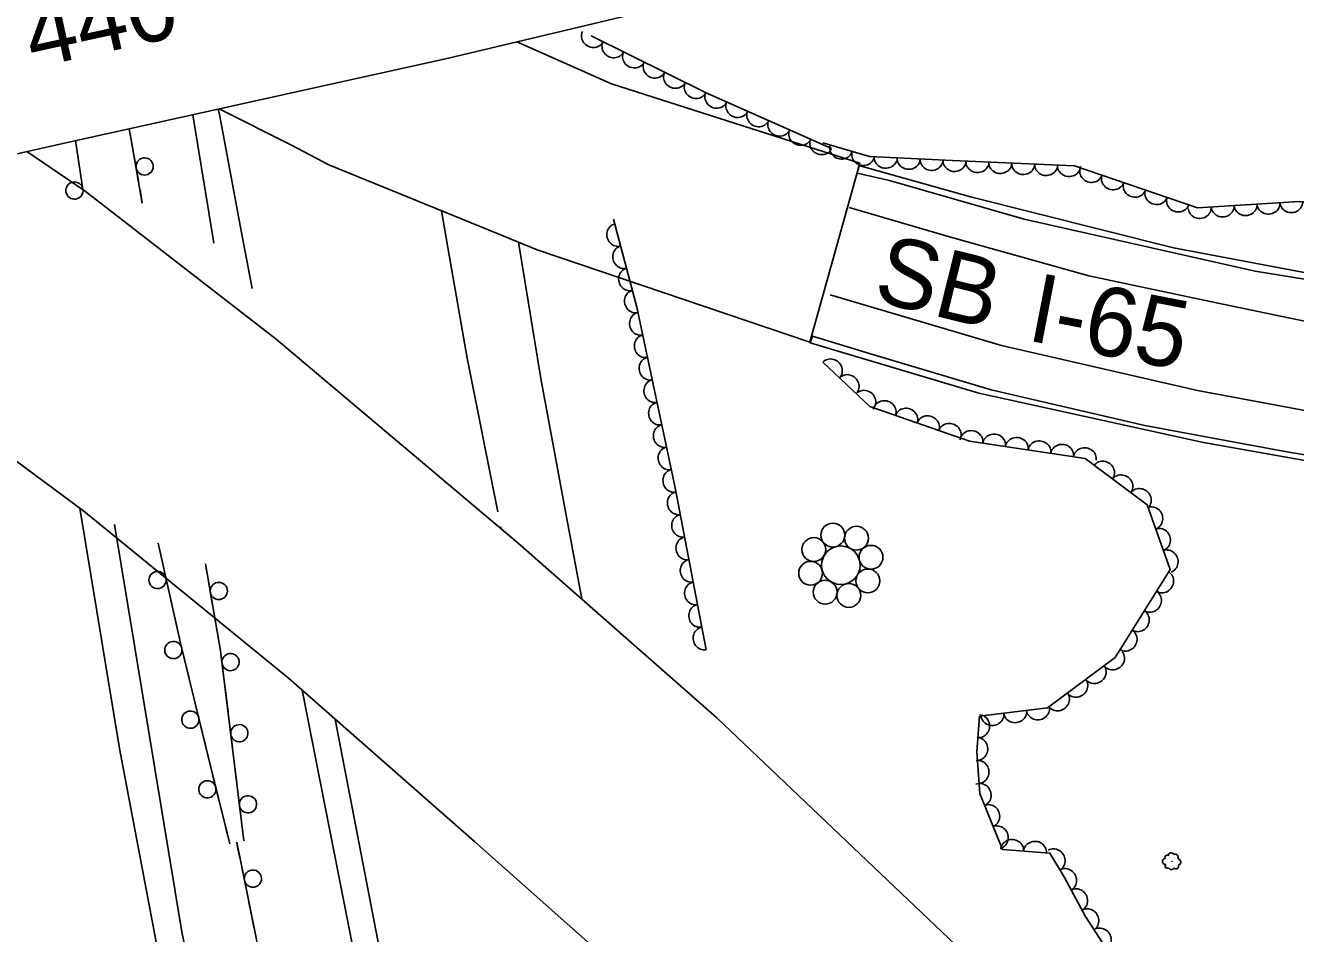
# Model space of a CAD drawing. Extents: x 1722896 to 1754269, y 648279 to 666297.
# Drawn here: x 1740178.3 to 1740399.8, y 649648.6 to 649807.1 of the extents above; entities that cross this region are included whole.
import ezdxf

# ---------------------------------------------------------------- set-up
doc = ezdxf.new("R2010")
doc.units = 0
for name, color, linetype in [('DESIGN - CENTERLINE - Proposed', 7, 'Continuous'), ('DESIGN - SCRATCH - User 1', 7, 'Continuous'), ('DESIGN - SHEET - Linework', 7, 'Continuous'), ('SURVEY - CENTERLINE - Preliminary Text', 7, 'Continuous'), ('SURVEY - DTM - Breaklines', 7, 'Continuous'), ('SURVEY - VEGETATION - Features with Text', 7, 'Continuous')]:
    doc.layers.add(name, color=color, linetype=linetype)

msp = doc.modelspace()

# ---------------------------------------------------------------- linework, layer by layer
at = {"layer": 'DESIGN - CENTERLINE - Proposed'}
for points in [[(1740311.18, 649815.48), (1740252.11, 649801.34), (1740185.9, 649786.7), (1740134.66, 649775.2), (1740065.62, 649761.68), (1739993.29, 649749.93), (1739934.52, 649740.92), (1739871.95, 649732.07), (1739796.35, 649722.13), (1739725.58, 649714.48), (1739720.83, 649758.39), (1739765.45, 649763.24), (1739825.93, 649769.9), (1739896.26, 649779.88), (1739955.57, 649788.74), (1740012.93, 649798.24), (1740086.18, 649811.56)], [(1740264.02, 649804.19), (1740280.52, 649796.88), (1740316.33, 649785.43)], [(1740260.76, 649770.68), (1740231.21, 649782.77), (1740224.72, 649786.15), (1740212.11, 649792.5)], [(1740178.58, 649785.06), (1740188.76, 649778.12), (1740222.06, 649752.31), (1740264.26, 649716.76), (1740298.89, 649686.26), (1740340.51, 649646.67), (1740376.55, 649609.38), (1740387.78, 649596.11)], [(1740316.33, 649785.43), (1740323.81, 649783.04), (1740315.11, 649751.8), (1740267.53, 649767.91), (1740260.76, 649770.68)], [(1740387.78, 649596.11), (1740356.3, 649567.27), (1740333.21, 649591.31), (1740306.67, 649618.26), (1740282.06, 649642.1), (1740256.61, 649664.67), (1740224.14, 649693.22), (1740188.53, 649722.33), (1740159.23, 649744.01), (1740134.27, 649762.98), (1740124.99, 649769.1)]]:
    msp.add_lwpolyline(points, dxfattribs=at)
at = {"layer": 'DESIGN - SCRATCH - User 1'}
msp.add_line((1740225.19, 649615.06), (1740215.16, 649664.57), dxfattribs=at)
for points in [[(1740196.76, 649787.13), (1740196.43, 649789.03)], [(1740196.54, 649788.38), (1740196.43, 649789.03)], [(1740196.95, 649786.06), (1740196.76, 649787.13), (1740196.54, 649788.38)], [(1740187.05, 649786.96), (1740187.4, 649784.64)], [(1740187.05, 649786.96), (1740187.4, 649784.64)], [(1740198.7, 649776.06), (1740196.76, 649787.13)], [(1740187.4, 649784.64), (1740188.35, 649778.43)], [(1740187.4, 649784.64), (1740187.76, 649782.32)], [(1740198.02, 649779.95), (1740197.23, 649784.48)], [(1740188, 649780.74), (1740188.35, 649778.43)], [(1740323.63, 649782.64), (1740343.12, 649777.18), (1740378.52, 649768.26), (1740410.26, 649762.25), (1740444.09, 649757.14), (1740479.72, 649753.8), (1740503.89, 649753.55), (1740530.54, 649753.7), (1740530.93, 649752.23), (1740502.43, 649752.02), (1740465.44, 649753.81), (1740429.69, 649758.2), (1740392.78, 649764.22), (1740352.49, 649773.25), (1740328.98, 649779.99), (1740323.37, 649781.31), (1740323.63, 649782.64)], [(1740198.7, 649776.06), (1740198.3, 649778.38)], [(1740315.59, 649752.88), (1740325.68, 649749.76), (1740346.73, 649743.5), (1740373.53, 649737.27), (1740398.26, 649732.68), (1740424.34, 649728.32), (1740449.87, 649724.99), (1740471.44, 649723.31), (1740493.31, 649722.3), (1740534.11, 649723.06), (1740533.8, 649721.31), (1740485.49, 649721.08), (1740450.47, 649723.43), (1740416.47, 649728.49), (1740383.77, 649734.3), (1740344.56, 649742.91), (1740315.15, 649751.71), (1740315.59, 649752.88)], [(1740201.46, 649716.72), (1740205.36, 649699.32), (1740210.07, 649680.01), (1740213.94, 649664.31)], [(1740201.46, 649716.72), (1740201.97, 649714.42)], [(1740202.32, 649712.86), (1740203.33, 649708.37)], [(1740216.39, 649664.81), (1740212.35, 649697.93), (1740209.69, 649713.14)], [(1740209.89, 649712), (1740209.69, 649713.14)], [(1740210.96, 649705.9), (1740210.17, 649710.43)], [(1740203.68, 649706.81), (1740204.19, 649704.52)], [(1740204.19, 649704.52), (1740204.71, 649702.22)], [(1740211.64, 649702.01), (1740211.23, 649704.32)], [(1740212.04, 649699.69), (1740211.64, 649702.01)], [(1740205.06, 649700.66), (1740205.36, 649699.32), (1740206.12, 649696.19)], [(1740212.88, 649693.55), (1740212.35, 649697.93), (1740212.31, 649698.11)], [(1740206.5, 649694.63), (1740207.06, 649692.35)], [(1740207.06, 649692.35), (1740207.61, 649690.07)], [(1740213.36, 649689.63), (1740213.08, 649691.96)], [(1740207.99, 649688.51), (1740209.08, 649684.05)], [(1740213.65, 649687.3), (1740213.36, 649689.63)], [(1740214.4, 649681.14), (1740213.84, 649685.71)], [(1740209.46, 649682.49), (1740210.02, 649680.21)], [(1740210.02, 649680.21), (1740210.07, 649680.01), (1740210.58, 649677.93)], [(1740214.87, 649677.22), (1740214.59, 649679.55)], [(1740215.16, 649674.89), (1740214.87, 649677.22)], [(1740210.96, 649676.37), (1740212.06, 649671.91)], [(1740215.91, 649668.73), (1740215.35, 649673.3)], [(1740212.45, 649670.35), (1740213.01, 649668.07)], [(1740213.01, 649668.07), (1740213.57, 649665.79)], [(1740216.39, 649664.81), (1740216.1, 649667.15)], [(1740215.26, 649664.07), (1740215.16, 649664.57)], [(1740215.73, 649661.76), (1740215.26, 649664.07)], [(1740216.96, 649655.69), (1740216.05, 649660.2)], [(1740217.75, 649651.82), (1740217.28, 649654.12)], [(1740218.21, 649649.51), (1740217.75, 649651.82)]]:
    msp.add_lwpolyline(points, dxfattribs=at)
for centre, start, end in [((1740199.1, 649782.46), 303.2041, 303.1942), ((1740186.86, 649778.26), 121.9136, 121.9037), ((1740201.36, 649710.31), 125.8866, 125.8768), ((1740212.04, 649708.4), 303.1647, 303.1548), ((1740204.11, 649698.09), 126.9677, 126.9579), ((1740214.09, 649695.99), 300.217, 300.2072), ((1740207.08, 649685.95), 126.9677, 126.9579), ((1740215.61, 649683.58), 300.217, 300.2072), ((1740210.05, 649673.8), 127.1157, 127.1059), ((1740217.12, 649671.18), 300.217, 300.2072), ((1740217.98, 649658.22), 304.7093, 304.6994)]:
    msp.add_arc(centre, 1.5, start, end, dxfattribs=at)
at = {"layer": 'SURVEY - CENTERLINE - Preliminary Text'}
for points in [[(1740212.19, 649791.22), (1740211.95, 649792.46)], [(1740207.75, 649790.04), (1740207.52, 649791.48)], [(1740211.18, 649769.1), (1740210.97, 649770.16), (1740207.75, 649790.04)], [(1740217.87, 649761.15), (1740215.93, 649771.21), (1740212.19, 649791.22)], [(1740250.87, 649774.72), (1740251.98, 649768.35)], [(1740321.95, 649775.28), (1740339.44, 649770.19), (1740363.76, 649763.38), (1740386.01, 649758.64), (1740404.76, 649754.78), (1740434.47, 649750.45), (1740455.14, 649748.08), (1740491.12, 649745.78), (1740531.46, 649746.01)], [(1740251.98, 649768.35), (1740255.34, 649748.99), (1740260.71, 649722.21)], [(1740272.45, 649722.56), (1740268.21, 649745.44), (1740264.28, 649769.24)], [(1740318.63, 649760.09), (1740348.51, 649751.23), (1740382.72, 649743.4), (1740410.14, 649738.25), (1740448.98, 649733.06), (1740471.51, 649731.03), (1740509.57, 649730.04), (1740533.88, 649730.54)], [(1740187.83, 649722.85), (1740194.73, 649680.9), (1740205.05, 649626.29), (1740214.27, 649580.43), (1740224.42, 649532.49), (1740236.23, 649477.89), (1740247.77, 649426.93), (1740262.45, 649364.36), (1740274.82, 649313.98), (1740288.16, 649261.78), (1740300.61, 649215.17), (1740311.61, 649175.68), (1740325.55, 649127.65), (1740337.26, 649089.52), (1740352.69, 649039.35), (1740367.75, 648991.88), (1740382.46, 648943.73), (1740399.15, 648891.7), (1740411.16, 648855.92), (1740433.2, 648793.9)], [(1740275.33, 649707.02), (1740272.45, 649722.56)], [(1740193.86, 649720.01), (1740205.61, 649648.91), (1740217.04, 649593.1), (1740228.85, 649536.63), (1740239.47, 649486.07), (1740249.91, 649440.48), (1740261.86, 649387.47), (1740273.62, 649339.62), (1740288.81, 649279.74), (1740302.67, 649225.82), (1740316.52, 649176.49), (1740332.07, 649123.4), (1740344.4, 649082.53), (1740362.32, 649025.24), (1740376.63, 648978.48), (1740390.66, 648935.16), (1740408.2, 648879.52), (1740429.43, 648818.21), (1740449.41, 648765.45)], [(1740261.24, 649719.58), (1740261.3, 649719.25)], [(1740472.06, 648793.29), (1740455.79, 648837.16), (1740438.9, 648886.7), (1740424.02, 648931.29), (1740409.99, 648973.45), (1740391.79, 649029.96), (1740376.12, 649082.81), (1740363.92, 649126.71), (1740350.6, 649175.1), (1740331.92, 649240.98), (1740320.55, 649283.83), (1740310, 649321.64), (1740299.71, 649362.24), (1740288.31, 649405.69), (1740276.02, 649455.49), (1740266.03, 649499.12), (1740257.55, 649540.9), (1740246.98, 649588.6), (1740236.24, 649642.12), (1740226.58, 649691.07)], [(1740490.55, 648754.95), (1740473.6, 648802.11), (1740456.7, 648850.61), (1740437.08, 648907.29), (1740421.28, 648953.9), (1740403.49, 649010.39), (1740390.61, 649052.65), (1740376.6, 649099.87), (1740362.44, 649149.07), (1740348.91, 649197.61), (1740334.91, 649247.94), (1740319.61, 649304.5), (1740307.54, 649349.76), (1740295.7, 649395.3), (1740284.12, 649442.47), (1740274.53, 649484.81), (1740264.15, 649531.34), (1740251.05, 649591.29), (1740241.7, 649637.49), (1740232.35, 649686)]]:
    msp.add_lwpolyline(points, dxfattribs=at)
at = {"layer": 'SURVEY - DTM - Breaklines'}
for centre, radius in [((1740319.11, 649718.15), 2.08), ((1740323.24, 649717.6), 2.08), ((1740315.79, 649715.62), 2.08), ((1740320.51, 649712.89), 3.36), ((1740325.77, 649714.28), 2.08), ((1740315.24, 649711.49), 2.08), ((1740325.21, 649710.15), 2.08), ((1740317.77, 649708.18), 2.08), ((1740321.9, 649707.62), 2.08)]:
    msp.add_circle(centre, radius, dxfattribs=at)
at = {"layer": 'SURVEY - VEGETATION - Features with Text'}
for points in [[(1740318.9, 649785.61), (1740297.12, 649795.25), (1740277, 649805.23)], [(1740534.11, 649753.21), (1740517.04, 649754.73), (1740484.78, 649757.17), (1740459.93, 649760.36), (1740434.88, 649771.04), (1740400.42, 649776.37), (1740382.71, 649775.25), (1740361.26, 649782.54), (1740339.96, 649783.47), (1740325.53, 649784.17), (1740317.37, 649786.57)], [(1740297, 649698.15), (1740291.64, 649726.39), (1740284.94, 649757.9), (1740280.85, 649773.29)], [(1740317.35, 649748.3), (1740325.59, 649740.6), (1740342.94, 649734.54), (1740363.1, 649731.49), (1740373.92, 649723.44), (1740377.95, 649712.14), (1740368.34, 649696.8), (1740356.54, 649688), (1740344.71, 649686.55), (1740344.21, 649680.33), (1740344.74, 649673.04), (1740348.69, 649663.31), (1740356.97, 649662.63), (1740359.5, 649658.4), (1740363.17, 649651.62), (1740374.53, 649634.06), (1740380.41, 649619.66), (1740386.38, 649607.9), (1740387.99, 649597.24)]]:
    msp.add_lwpolyline(points, dxfattribs=at)
msp.add_circle((1740378.24, 649661.23), 0.0176, dxfattribs=at)
for centre, radius, start, end in [((1740377.1, 649661.21), 0.505, 86.8522, 280.2719), ((1740377.37, 649661.96), 0.347, 46.8315, 225.5772), ((1740378.12, 649662.23), 0.506, 24.7154, 181.5043), ((1740378.78, 649661.91), 0.576, 333.7681, 111.2924), ((1740379.21, 649661.09), 0.572, 284.664, 80.5024), ((1740377.44, 649660.42), 0.384, 129.4709, 306.79), ((1740378.16, 649660.34), 0.544, 204.7579, 331.6036), ((1740378.99, 649660.32), 0.422, 214.9169, 29.9171)]:
    msp.add_arc(centre, radius, start, end, dxfattribs=at)
for centre, major_axis in [((1740277.25, 649805.11), (-1.79, 0.89)), ((1740280.83, 649803.33), (-1.79, 0.89)), ((1740284.42, 649801.55), (-1.79, 0.89)), ((1740288, 649799.78), (-1.79, 0.89)), ((1740291.58, 649798), (-1.79, 0.89)), ((1740295.17, 649796.22), (-1.79, 0.89)), ((1740298.78, 649794.52), (-1.83, 0.81)), ((1740302.44, 649792.9), (-1.83, 0.81)), ((1740306.1, 649791.28), (-1.83, 0.81)), ((1740309.76, 649789.66), (-1.83, 0.81)), ((1740313.42, 649788.04), (-1.83, 0.81)), ((1740317.07, 649786.42), (-1.83, 0.81)), ((1740320.56, 649785.64), (-1.92, 0.56)), ((1740324.4, 649784.51), (-1.92, 0.56)), ((1740328.34, 649784.04), (-2, 0.1)), ((1740332.34, 649783.84), (-2, 0.1)), ((1740336.33, 649783.65), (-2, 0.1)), ((1740340.33, 649783.46), (-2, 0.09)), ((1740344.33, 649783.28), (-2, 0.09)), ((1740348.32, 649783.11), (-2, 0.09)), ((1740352.32, 649782.93), (-2, 0.09)), ((1740356.31, 649782.76), (-2, 0.09)), ((1740360.31, 649782.58), (-2, 0.09)), ((1740364.15, 649781.56), (-1.89, 0.64)), ((1740367.93, 649780.27), (-1.89, 0.64)), ((1740371.72, 649778.98), (-1.89, 0.64)), ((1740375.51, 649777.7), (-1.89, 0.64)), ((1740379.3, 649776.41), (-1.89, 0.64)), ((1740399.07, 649776.29), (-2, -0.13)), ((1740383.1, 649775.27), (-2, -0.13)), ((1740387.1, 649775.53), (-2, -0.13)), ((1740391.09, 649775.78), (-2, -0.13)), ((1740395.08, 649776.03), (-2, -0.13)), ((1740281.59, 649770.51), (-0.51, 1.93)), ((1740282.62, 649766.64), (-0.51, 1.93)), ((1740283.64, 649762.77), (-0.51, 1.93)), ((1740284.67, 649758.91), (-0.51, 1.93)), ((1740285.55, 649755.01), (-0.42, 1.96)), ((1740286.39, 649751.1), (-0.42, 1.96)), ((1740287.22, 649747.18), (-0.42, 1.96)), ((1740318.82, 649746.93), (1.46, -1.37)), ((1740288.05, 649743.27), (-0.42, 1.96)), ((1740321.74, 649744.2), (1.46, -1.37)), ((1740324.66, 649741.47), (1.46, -1.37)), ((1740288.88, 649739.36), (-0.42, 1.96)), ((1740328.17, 649739.7), (1.89, -0.66)), ((1740331.94, 649738.38), (1.89, -0.66)), ((1740335.72, 649737.06), (1.89, -0.66)), ((1740289.71, 649735.44), (-0.42, 1.96)), ((1740339.49, 649735.74), (1.89, -0.66)), ((1740343.29, 649734.49), (1.98, -0.3)), ((1740347.24, 649733.89), (1.98, -0.3)), ((1740351.2, 649733.29), (1.98, -0.3)), ((1740355.15, 649732.69), (1.98, -0.3)), ((1740359.11, 649732.09), (1.98, -0.3)), ((1740290.54, 649731.53), (-0.42, 1.96)), ((1740363.06, 649731.5), (1.98, -0.3)), ((1740366.28, 649729.12), (1.6, -1.19)), ((1740291.38, 649727.62), (-0.42, 1.96)), ((1740369.48, 649726.73), (1.6, -1.19)), ((1740292.15, 649723.7), (-0.37, 1.96)), ((1740372.69, 649724.35), (1.6, -1.19)), ((1740374.75, 649721.1), (0.67, -1.88)), ((1740292.9, 649719.77), (-0.37, 1.96)), ((1740376.09, 649717.34), (0.67, -1.88)), ((1740293.64, 649715.84), (-0.37, 1.96)), ((1740377.43, 649713.57), (0.67, -1.88)), ((1740294.39, 649711.91), (-0.37, 1.96)), ((1740295.13, 649707.98), (-0.37, 1.96)), ((1740376.63, 649710.04), (-1.06, -1.69)), ((1740374.51, 649706.65), (-1.06, -1.69)), ((1740295.88, 649704.05), (-0.37, 1.96)), ((1740372.38, 649703.26), (-1.06, -1.69)), ((1740296.63, 649700.12), (-0.37, 1.96)), ((1740370.26, 649699.87), (-1.06, -1.69)), ((1740368.03, 649696.57), (-1.6, -1.2)), ((1740364.82, 649694.18), (-1.6, -1.2)), ((1740361.62, 649691.79), (-1.6, -1.2)), ((1740358.41, 649689.4), (-1.6, -1.2)), ((1740354.89, 649687.8), (-1.99, -0.24)), ((1740344.57, 649684.81), (-0.16, -1.99)), ((1740346.95, 649686.82), (-1.99, -0.24)), ((1740350.92, 649687.31), (-1.99, -0.24)), ((1740344.25, 649680.82), (-0.16, -1.99)), ((1740344.46, 649676.83), (0.15, -1.99)), ((1740344.82, 649672.85), (0.75, -1.85)), ((1740346.32, 649669.15), (0.75, -1.85)), ((1740347.82, 649665.44), (0.75, -1.85)), ((1740350.39, 649663.17), (1.99, -0.16)), ((1740354.37, 649662.84), (1.99, -0.16)), ((1740357.69, 649661.44), (1.03, -1.72)), ((1740359.72, 649657.99), (0.95, -1.76)), ((1740361.62, 649654.47), (0.95, -1.76)), ((1740363.58, 649650.99), (1.09, -1.68)), ((1740365.75, 649647.63), (1.09, -1.68))]:
    msp.add_ellipse(centre, major_axis=major_axis, ratio=0.940188, start_param=0, end_param=3.141593, dxfattribs=at)

# ---------------------------------------------------------------- texts
at = {"layer": 'DESIGN - SHEET - Linework'}
for s, rotation, p in [('INTERSTATE 440', 12.4241, (1740077.74, 649777.13)), ('SB', 346.1322, (1740325.83, 649759.13)), ('I-65', 349.0509, (1740352.68, 649752.17))]:
    msp.add_text(s, height=12, rotation=rotation, dxfattribs=at).set_placement(p)

doc.saveas('drawing.dxf')
